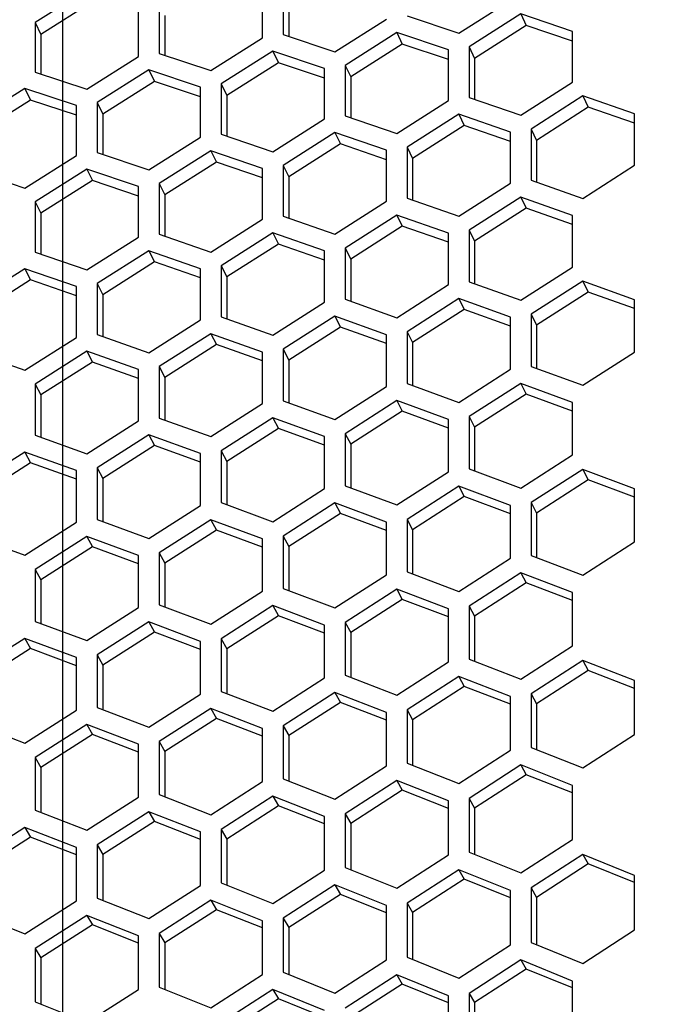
# Model space of a CAD drawing. Header units: millimetres. Extents: x 0 to 420, y 0 to 297.
# Tile 272 of 514: x 243.09 to 246.1, y 231.71 to 236.32. Entities that reach past the tile are written whole.
import ezdxf

# ---------------------------------------------------------------- set-up
doc = ezdxf.new("R2010")
doc.units = ezdxf.units.MM
doc.header["$LTSCALE"] = 23.1
doc.layers.get('0').update_dxf_attribs({"linetype": 'CONTINUOUS'})
doc.layers.add('DIM_PILOTEES', color=7, linetype='CONTINUOUS')
doc.styles.get("Standard").update_dxf_attribs({"font": 'txt', "width": 0.7})
doc.dimstyles.new('DIMSTYLE_1', dxfattribs={"dimtxt": 2.5, "dimasz": 3.5, "dimexe": 2, "dimexo": 0, "dimtad": 1, "dimdec": 0, "dimlfac": 10, "dimdsep": 46, "dimtxsty": 'Standard', "dimblk": '_FILLED', "dimblk1": '_FILLED', "dimblk2": '_FILLED', "dimcen": 0.09, "dimazin": 2, "dimtp": 1.2, "dimtm": 1.2, "dimtfac": 1, "dimtdec": 0, "dimtofl": 0, "dimtmove": 0, "dimatfit": 3, "dimldrblk": '_FILLED', "dimfxl": 0, "dimtolj": 1, "dimarcsym": 0})
doc.dimstyles.new('DIMSTYLE_2', dxfattribs={"dimtxt": 2.5, "dimasz": 3.5, "dimexe": 2, "dimexo": 0, "dimtad": 1, "dimdec": 0, "dimlfac": 10, "dimdsep": 46, "dimtxsty": 'Standard', "dimblk": '_FILLED', "dimblk1": '_FILLED', "dimblk2": '_FILLED', "dimcen": 0.09, "dimazin": 2, "dimtp": 0.5, "dimtm": 0.5, "dimtfac": 1, "dimtdec": 0, "dimtofl": 0, "dimtmove": 0, "dimatfit": 3, "dimldrblk": '_FILLED', "dimfxl": 0, "dimtolj": 1, "dimarcsym": 0})
doc.dimstyles.new('DIMSTYLE_4', dxfattribs={"dimtxt": 2.5, "dimasz": 3.5, "dimexe": 2, "dimexo": 0, "dimtad": 1, "dimdec": 0, "dimlfac": 10, "dimdsep": 46, "dimtxsty": 'Standard', "dimblk": '_FILLED', "dimblk1": '_FILLED', "dimblk2": '_FILLED', "dimcen": 0.09, "dimazin": 2, "dimtp": 0.8, "dimtm": 0.8, "dimtfac": 1, "dimtdec": 0, "dimtofl": 0, "dimtmove": 0, "dimatfit": 3, "dimldrblk": '_FILLED', "dimfxl": 0, "dimtolj": 1, "dimarcsym": 0})

# ---------------------------------------------------------------- blocks, each defined once
blk = doc.blocks.new('_FILLED')
at = {"color": 0, "linetype": 'ByBlock'}
blk.add_solid([(0, 0), (-1, 0.1429), (-1, -0.1429)], dxfattribs=at)
blk = doc.blocks.new('*D1')
at = {"layer": 'DIM_PILOTEES', "color": 2, "linetype": 'Continuous'}
for p, q in [((273.9153, 254.2086), (213.2201, 254.2086)), ((215.2201, 254.2086), (215.2201, 191.8279)), ((215.2201, 129.4471), (215.2201, 191.8279)), ((273.9407, 129.4471), (213.2201, 129.4471))]:
    blk.add_line(p, q, dxfattribs=at)
at = {"layer": 'DIM_PILOTEES', "color": 2, "linetype": 'Continuous', "xscale": 3.5, "yscale": 3.5, "zscale": 3.5}
for p, rotation in [((215.2201, 254.2086), 90), ((215.2201, 129.4471), 270)]:
    blk.add_blockref('_FILLED', p, dxfattribs=dict(at, rotation=rotation))
at = {"layer": 'DIM_PILOTEES', "color": 2, "linetype": 'Continuous', "insert": (212.0951, 191.6644), "char_height": 2.5, "width": 10.982143, "attachment_point": 2, "rotation": 90, "line_spacing_factor": 0.9}
blk.add_mtext('{\\ftxt;\\W0.0001;\\H0.0001;\\~}{\\ftxt;\\W2.9285714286;\\H2.5; }{\\ftxt;\\W0.0001;\\H0.0001;\\~}', dxfattribs=at)
blk = doc.blocks.new('*D2')
at = {"layer": 'DIM_PILOTEES', "color": 2, "linetype": 'Continuous'}
for p, q in [((226.3883, 206.1532), (226.3883, 267.8625)), ((243.2945, 226.4959), (243.2945, 267.8625)), ((226.3883, 265.8625), (218.8883, 265.8625)), ((218.8883, 265.8625), (234.8414, 265.8625)), ((250.7945, 265.8625), (234.8414, 265.8625)), ((243.2945, 265.8625), (250.7945, 265.8625))]:
    blk.add_line(p, q, dxfattribs=at)
at = {"layer": 'DIM_PILOTEES', "color": 2, "linetype": 'Continuous', "xscale": 3.5, "yscale": 3.5, "zscale": 3.5}
blk.add_blockref('_FILLED', (226.3883, 265.8625), dxfattribs=at)
at = {"layer": 'DIM_PILOTEES', "color": 2, "linetype": 'Continuous', "xscale": 3.5, "yscale": 3.5, "zscale": 3.5, "rotation": 180}
blk.add_blockref('_FILLED', (243.2945, 265.8625), dxfattribs=at)
at = {"layer": 'DIM_PILOTEES', "color": 2, "linetype": 'Continuous', "insert": (235.5503, 268.9875), "char_height": 2.5, "width": 8.035714, "attachment_point": 2, "line_spacing_factor": 0.9}
blk.add_mtext('{\\ftxt;\\W0.0001;\\H0.0001;\\~}{\\ftxt;\\W2.1428571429;\\H2.5; }{\\ftxt;\\W0.0001;\\H0.0001;\\~}', dxfattribs=at)
blk = doc.blocks.new('*D9')
at = {"layer": 'DIM_PILOTEES', "color": 2, "linetype": 'Continuous'}
for p, q in [((226.3883, 206.1532), (226.3883, 279.9641)), ((276.2211, 241.5579), (276.2211, 279.9641)), ((226.3883, 277.9641), (251.3047, 277.9641)), ((276.2211, 277.9641), (251.3047, 277.9641))]:
    blk.add_line(p, q, dxfattribs=at)
at = {"layer": 'DIM_PILOTEES', "color": 2, "linetype": 'Continuous', "xscale": 3.5, "yscale": 3.5, "zscale": 3.5, "rotation": 180}
blk.add_blockref('_FILLED', (226.3883, 277.9641), dxfattribs=at)
at = {"layer": 'DIM_PILOTEES', "color": 2, "linetype": 'Continuous', "xscale": 3.5, "yscale": 3.5, "zscale": 3.5}
blk.add_blockref('_FILLED', (276.2211, 277.9641), dxfattribs=at)
at = {"layer": 'DIM_PILOTEES', "color": 2, "linetype": 'Continuous', "insert": (253.158, 281.0891), "char_height": 2.5, "width": 8.839286, "attachment_point": 2, "line_spacing_factor": 0.9}
blk.add_mtext('{\\ftxt;\\W0.0001;\\H0.0001;\\~}{\\ftxt;\\W2.3571428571;\\H2.5; }{\\ftxt;\\W0.0001;\\H0.0001;\\~}', dxfattribs=at)

msp = doc.modelspace()

# ---------------------------------------------------------------- linework, layer by layer
at = {"color": 3, "linetype": 'Continuous'}
for p, q in [((243.4071, 236.4559), (243.1656, 236.3037)), ((244.2281, 236.2328), (244.2281, 236.4658)), ((244.3247, 236.4805), (244.3247, 236.2474)), ((243.7452, 236.3921), (243.7452, 236.1599)), ((245.1458, 236.2536), (245.3873, 236.4077)), ((243.6486, 236.1454), (243.6486, 236.3774)), ((245.4356, 236.3443), (245.1941, 236.1901)), ((245.677, 236.2624), (245.4356, 236.3443)), ((243.1656, 236.3037), (243.1656, 236.0725)), ((244.5662, 236.1667), (244.8077, 236.3203)), ((244.9043, 236.3349), (245.1458, 236.2536)), ((244.856, 236.2571), (244.6145, 236.1034)), ((245.0975, 236.1757), (244.856, 236.2571)), ((245.677, 236.0249), (245.677, 236.2624)), ((243.9867, 236.0797), (244.2281, 236.2328)), ((244.3247, 236.2474), (244.5662, 236.1667)), ((243.7452, 236.1599), (243.9867, 236.0797)), ((244.2764, 236.17), (244.035, 236.0167)), ((244.5179, 236.089), (244.2764, 236.17)), ((245.0975, 235.9392), (245.0975, 236.1757)), ((245.1941, 236.1901), (245.1941, 235.9535)), ((243.4071, 235.9927), (243.6486, 236.1454)), ((243.1656, 236.0725), (243.4071, 235.9927)), ((243.6969, 236.0828), (243.4554, 235.93)), ((243.9384, 236.0023), (243.6969, 236.0828)), ((244.5179, 235.8534), (244.5179, 236.089)), ((244.6145, 236.1034), (244.6145, 235.8677)), ((245.4356, 235.8703), (245.677, 236.0249)), ((243.1173, 235.9956), (242.8759, 235.8433)), ((243.3588, 235.9156), (243.1173, 235.9956)), ((243.9384, 235.7677), (243.9384, 236.0023)), ((244.035, 236.0167), (244.035, 235.782)), ((243.4554, 235.93), (243.4554, 235.6962)), ((244.856, 235.785), (245.0975, 235.9392)), ((245.1941, 235.9535), (245.4356, 235.8703)), ((245.7253, 235.9606), (245.4839, 235.8058)), ((245.9668, 235.8767), (245.7253, 235.9606)), ((243.3588, 235.682), (243.3588, 235.9156)), ((244.2764, 235.6997), (244.5179, 235.8534)), ((244.6145, 235.8677), (244.856, 235.785)), ((245.1458, 235.8751), (244.9043, 235.7209)), ((245.3873, 235.7917), (245.1458, 235.8751)), ((245.9668, 235.6367), (245.9668, 235.8767)), ((245.3873, 235.5526), (245.3873, 235.7917)), ((245.4839, 235.8058), (245.4839, 235.5666)), ((243.6969, 235.6145), (243.9384, 235.7677)), ((244.035, 235.782), (244.2764, 235.6997)), ((244.5662, 235.7897), (244.3247, 235.6359)), ((244.8077, 235.7067), (244.5662, 235.7897)), ((243.9867, 235.7042), (243.7452, 235.5509)), ((244.2281, 235.6217), (243.9867, 235.7042)), ((244.8077, 235.4686), (244.8077, 235.7067)), ((244.9043, 235.7209), (244.9043, 235.4826)), ((243.1173, 235.5292), (243.3588, 235.682)), ((243.4554, 235.6962), (243.6969, 235.6145)), ((242.8759, 235.6105), (243.1173, 235.5292)), ((243.4071, 235.6188), (243.1656, 235.4659)), ((243.6486, 235.5367), (243.4071, 235.6188)), ((244.2281, 235.3846), (244.2281, 235.6217)), ((244.3247, 235.6359), (244.3247, 235.3986)), ((245.7253, 235.4814), (245.9668, 235.6367)), ((245.4839, 235.5666), (245.7253, 235.4814)), ((243.6486, 235.3006), (243.6486, 235.5367)), ((243.7452, 235.5509), (243.7452, 235.3146)), ((245.1458, 235.3979), (245.3873, 235.5526)), ((244.5662, 235.3144), (244.8077, 235.4686)), ((244.9043, 235.4826), (245.1458, 235.3979)), ((245.4356, 235.4877), (245.1941, 235.3328)), ((245.677, 235.4022), (245.4356, 235.4877)), ((243.1656, 235.4659), (243.1656, 235.2306)), ((243.9867, 235.2308), (244.2281, 235.3846)), ((244.3247, 235.3986), (244.5662, 235.3144)), ((244.856, 235.404), (244.6145, 235.2496)), ((245.0975, 235.319), (244.856, 235.404)), ((245.677, 235.1607), (245.677, 235.4022)), ((245.1941, 235.3328), (245.1941, 235.0921)), ((243.4071, 235.1473), (243.6486, 235.3006)), ((243.7452, 235.3146), (243.9867, 235.2308)), ((244.2764, 235.3202), (244.035, 235.1664)), ((244.5179, 235.2357), (244.2764, 235.3202)), ((245.0975, 235.0784), (245.0975, 235.319)), ((244.6145, 235.2496), (244.6145, 235.0098)), ((243.1656, 235.2306), (243.4071, 235.1473)), ((243.6969, 235.2365), (243.4554, 235.0831)), ((243.9384, 235.1525), (243.6969, 235.2365)), ((244.5179, 234.9961), (244.5179, 235.2357)), ((243.1173, 235.1528), (242.8759, 234.9999)), ((243.3588, 235.0692), (243.1173, 235.1528)), ((243.9384, 234.9138), (243.9384, 235.1525)), ((244.035, 235.1664), (244.035, 234.9275)), ((245.4356, 235.0054), (245.677, 235.1607)), ((243.3588, 234.8316), (243.3588, 235.0692)), ((243.4554, 235.0831), (243.4554, 234.8453)), ((244.856, 234.9236), (245.0975, 235.0784)), ((245.1941, 235.0921), (245.4356, 235.0054)), ((245.7253, 235.0948), (245.4839, 234.9395)), ((245.9668, 235.0074), (245.7253, 235.0948)), ((244.6145, 235.0098), (244.856, 234.9236)), ((245.1458, 235.0128), (244.9043, 234.858)), ((245.3873, 234.9259), (245.1458, 235.0128)), ((244.2764, 234.8418), (244.5179, 234.9961)), ((245.9668, 234.7633), (245.9668, 235.0074)), ((244.035, 234.9275), (244.2764, 234.8418)), ((244.5662, 234.9308), (244.3247, 234.7765)), ((244.8077, 234.8444), (244.5662, 234.9308)), ((245.3873, 234.6828), (245.3873, 234.9259)), ((245.4839, 234.9395), (245.4839, 234.6962)), ((243.6969, 234.76), (243.9384, 234.9138)), ((243.1173, 234.6782), (243.3588, 234.8316)), ((243.4554, 234.8453), (243.6969, 234.76)), ((243.9867, 234.8489), (243.7452, 234.695)), ((244.2281, 234.7629), (243.9867, 234.8489)), ((244.8077, 234.6023), (244.8077, 234.8444)), ((244.9043, 234.858), (244.9043, 234.6157)), ((242.8759, 234.763), (243.1173, 234.6782)), ((243.4071, 234.7669), (243.1656, 234.6135)), ((243.6486, 234.6814), (243.4071, 234.7669)), ((244.2281, 234.5218), (244.2281, 234.7629)), ((244.3247, 234.7765), (244.3247, 234.5352)), ((245.7253, 234.6076), (245.9668, 234.7633)), ((243.7452, 234.695), (243.7452, 234.4547)), ((245.4839, 234.6962), (245.7253, 234.6076)), ((243.6486, 234.4412), (243.6486, 234.6814)), ((245.1458, 234.5275), (245.3873, 234.6828)), ((243.1656, 234.6135), (243.1656, 234.3741)), ((244.5662, 234.4475), (244.8077, 234.6023)), ((244.9043, 234.6157), (245.1458, 234.5275)), ((245.4356, 234.6164), (245.1941, 234.461)), ((245.677, 234.5274), (245.4356, 234.6164)), ((243.9867, 234.3675), (244.2281, 234.5218)), ((244.3247, 234.5352), (244.5662, 234.4475)), ((244.856, 234.5361), (244.6145, 234.3813)), ((245.0975, 234.4477), (244.856, 234.5361)), ((245.677, 234.2819), (245.677, 234.5274)), ((244.2764, 234.4559), (244.035, 234.3015)), ((244.5179, 234.368), (244.2764, 234.4559)), ((245.1941, 234.461), (245.1941, 234.2163)), ((243.4071, 234.2874), (243.6486, 234.4412)), ((243.7452, 234.4547), (243.9867, 234.3675)), ((245.0975, 234.2032), (245.0975, 234.4477)), ((243.1656, 234.3741), (243.4071, 234.2874)), ((243.6969, 234.3757), (243.4554, 234.2218)), ((243.9384, 234.2882), (243.6969, 234.3757)), ((244.5179, 234.1244), (244.5179, 234.368)), ((244.6145, 234.3813), (244.6145, 234.1376)), ((243.1173, 234.2954), (242.8759, 234.142)), ((243.3588, 234.2085), (243.1173, 234.2954)), ((243.9384, 234.0457), (243.9384, 234.2882)), ((244.035, 234.3015), (244.035, 234.0588)), ((245.4356, 234.1262), (245.677, 234.2819)), ((243.3588, 233.9669), (243.3588, 234.2085)), ((243.4554, 234.2218), (243.4554, 233.98)), ((244.856, 234.0479), (245.0975, 234.2032)), ((245.1941, 234.2163), (245.4356, 234.1262)), ((245.7253, 234.2146), (245.4839, 234.0588)), ((245.9668, 234.1237), (245.7253, 234.2146)), ((244.6145, 234.1376), (244.856, 234.0479)), ((245.1458, 234.1362), (244.9043, 233.9808)), ((245.3873, 234.0458), (245.1458, 234.1362)), ((244.2764, 233.9697), (244.5179, 234.1244)), ((245.9668, 233.8758), (245.9668, 234.1237)), ((243.6969, 233.8914), (243.9384, 234.0457)), ((244.035, 234.0588), (244.2764, 233.9697)), ((244.5662, 234.0577), (244.3247, 233.9029)), ((244.8077, 233.9678), (244.5662, 234.0577)), ((245.3873, 233.7989), (245.3873, 234.0458)), ((245.4839, 234.0588), (245.4839, 233.8117)), ((243.1173, 233.8131), (243.3588, 233.9669)), ((243.4554, 233.98), (243.6969, 233.8914)), ((243.9867, 233.9792), (243.7452, 233.8249)), ((244.2281, 233.8899), (243.9867, 233.9792)), ((244.8077, 233.7219), (244.8077, 233.9678)), ((244.9043, 233.9808), (244.9043, 233.7347)), ((244.3247, 233.9029), (244.3247, 233.6578)), ((242.8759, 233.9013), (243.1173, 233.8131)), ((243.4071, 233.9008), (243.1656, 233.7469)), ((243.6486, 233.8119), (243.4071, 233.9008)), ((244.2281, 233.6449), (244.2281, 233.8899)), ((245.7253, 233.7196), (245.9668, 233.8758)), ((243.6486, 233.568), (243.6486, 233.8119)), ((243.7452, 233.8249), (243.7452, 233.5808)), ((245.4839, 233.8117), (245.7253, 233.7196)), ((245.1458, 233.6431), (245.3873, 233.7989)), ((243.1656, 233.7469), (243.1656, 233.5038)), ((244.5662, 233.5667), (244.8077, 233.7219)), ((244.9043, 233.7347), (245.1458, 233.6431)), ((245.4356, 233.731), (245.1941, 233.5752)), ((245.677, 233.6387), (245.4356, 233.731)), ((243.9867, 233.4902), (244.2281, 233.6449)), ((244.3247, 233.6578), (244.5662, 233.5667)), ((244.856, 233.6543), (244.6145, 233.499)), ((245.0975, 233.5625), (244.856, 233.6543)), ((245.677, 233.3894), (245.677, 233.6387)), ((243.7452, 233.5808), (243.9867, 233.4902)), ((243.4071, 233.4137), (243.6486, 233.568)), ((244.2764, 233.5776), (244.035, 233.4228)), ((244.5179, 233.4863), (244.2764, 233.5776)), ((245.0975, 233.3142), (245.0975, 233.5625)), ((245.1941, 233.5752), (245.1941, 233.3267)), ((243.1656, 233.5038), (243.4071, 233.4137)), ((243.6969, 233.501), (243.4554, 233.3467)), ((243.9384, 233.4101), (243.6969, 233.501)), ((244.6145, 233.499), (244.6145, 233.2516)), ((244.5179, 233.239), (244.5179, 233.4863)), ((243.1173, 233.4243), (242.8759, 233.2705)), ((243.3588, 233.334), (243.1173, 233.4243)), ((243.9384, 233.1639), (243.9384, 233.4101)), ((244.035, 233.4228), (244.035, 233.1764)), ((245.4356, 233.2332), (245.677, 233.3894)), ((243.3588, 233.0887), (243.3588, 233.334)), ((243.4554, 233.3467), (243.4554, 233.1012)), ((244.856, 233.1586), (245.0975, 233.3142)), ((245.1941, 233.3267), (245.4356, 233.2332)), ((245.7253, 233.3206), (245.4839, 233.1644)), ((245.9668, 233.2264), (245.7253, 233.3206)), ((244.2764, 233.0839), (244.5179, 233.239)), ((244.6145, 233.2516), (244.856, 233.1586)), ((245.1458, 233.2458), (244.9043, 233.0901)), ((245.3873, 233.152), (245.1458, 233.2458)), ((245.9668, 232.9748), (245.9668, 233.2264)), ((244.035, 233.1764), (244.2764, 233.0839)), ((244.5662, 233.1709), (244.3247, 233.0157)), ((244.8077, 233.0777), (244.5662, 233.1709)), ((243.6969, 233.0092), (243.9384, 233.1639)), ((245.3873, 232.9014), (245.3873, 233.152)), ((245.4839, 233.1644), (245.4839, 232.9137)), ((243.1173, 232.9346), (243.3588, 233.0887)), ((243.4554, 233.1012), (243.6969, 233.0092)), ((243.9867, 233.096), (243.7452, 232.9413)), ((244.2281, 233.0033), (243.9867, 233.096)), ((244.8077, 232.8281), (244.8077, 233.0777)), ((244.9043, 233.0901), (244.9043, 232.8403)), ((242.8759, 233.026), (243.1173, 232.9346)), ((243.4071, 233.0211), (243.1656, 232.8669)), ((243.6486, 232.9289), (243.4071, 233.0211)), ((244.2281, 232.7547), (244.2281, 233.0033)), ((244.3247, 233.0157), (244.3247, 232.7669)), ((243.7452, 232.9413), (243.7452, 232.6936)), ((245.7253, 232.8183), (245.9668, 232.9748)), ((243.6486, 232.6813), (243.6486, 232.9289)), ((245.1458, 232.7454), (245.3873, 232.9014)), ((245.4839, 232.9137), (245.7253, 232.8183)), ((243.1656, 232.8669), (243.1656, 232.6202)), ((244.5662, 232.6725), (244.8077, 232.8281)), ((244.9043, 232.8403), (245.1458, 232.7454)), ((245.4356, 232.8321), (245.1941, 232.676)), ((245.677, 232.7365), (245.4356, 232.8321)), ((243.9867, 232.5997), (244.2281, 232.7547)), ((244.3247, 232.7669), (244.5662, 232.6725)), ((244.856, 232.7591), (244.6145, 232.6035)), ((245.0975, 232.6639), (244.856, 232.7591)), ((245.677, 232.4836), (245.677, 232.7365)), ((243.4071, 232.5268), (243.6486, 232.6813)), ((243.7452, 232.6936), (243.9867, 232.5997)), ((244.2764, 232.686), (244.035, 232.5309)), ((244.5179, 232.5914), (244.2764, 232.686)), ((245.0975, 232.4121), (245.0975, 232.6639)), ((245.1941, 232.676), (245.1941, 232.424)), ((243.1656, 232.6202), (243.4071, 232.5268)), ((243.6969, 232.613), (243.4554, 232.4584)), ((243.9384, 232.5188), (243.6969, 232.613)), ((244.5179, 232.3405), (244.5179, 232.5914)), ((244.6145, 232.6035), (244.6145, 232.3525)), ((243.1173, 232.5399), (242.8759, 232.3858)), ((243.3588, 232.4463), (243.1173, 232.5399)), ((244.035, 232.5309), (244.035, 232.2809)), ((243.9384, 232.269), (243.9384, 232.5188)), ((245.4356, 232.3272), (245.677, 232.4836)), ((243.3588, 232.1975), (243.3588, 232.4463)), ((243.4554, 232.4584), (243.4554, 232.2094)), ((244.856, 232.2562), (245.0975, 232.4121)), ((245.1941, 232.424), (245.4356, 232.3272)), ((245.7253, 232.4135), (245.4839, 232.257)), ((245.9668, 232.316), (245.7253, 232.4135)), ((244.2764, 232.1851), (244.5179, 232.3405)), ((244.6145, 232.3525), (244.856, 232.2562)), ((245.1458, 232.3423), (244.9043, 232.1863)), ((245.3873, 232.2452), (245.1458, 232.3423)), ((245.9668, 232.0608), (245.9668, 232.316)), ((243.6969, 232.1141), (243.9384, 232.269)), ((244.035, 232.2809), (244.2764, 232.1851)), ((244.5662, 232.271), (244.3247, 232.1156)), ((244.8077, 232.1745), (244.5662, 232.271)), ((245.3873, 231.9911), (245.3873, 232.2452)), ((245.4839, 232.257), (245.4839, 232.0027)), ((243.4554, 232.2094), (243.6969, 232.1141)), ((243.9867, 232.1998), (243.7452, 232.0448)), ((244.2281, 232.1038), (243.9867, 232.1998)), ((243.1173, 232.0431), (243.3588, 232.1975)), ((244.8077, 231.9214), (244.8077, 232.1745)), ((244.9043, 232.1863), (244.9043, 231.933)), ((242.8759, 232.1378), (243.1173, 232.0431)), ((243.4071, 232.1286), (243.1656, 231.9741)), ((243.6486, 232.0331), (243.4071, 232.1286)), ((244.3247, 232.1156), (244.3247, 231.8633)), ((244.2281, 231.8517), (244.2281, 232.1038)), ((245.7253, 231.9041), (245.9668, 232.0608)), ((243.6486, 231.782), (243.6486, 232.0331)), ((243.7452, 232.0448), (243.7452, 231.7936)), ((243.1656, 231.9741), (243.1656, 231.7239)), ((245.1458, 231.8349), (245.3873, 231.9911)), ((245.4839, 232.0027), (245.7253, 231.9041)), ((244.9043, 231.933), (245.1458, 231.8349)), ((244.5662, 231.7657), (244.8077, 231.9214)), ((245.4356, 231.9205), (245.1941, 231.7642)), ((245.677, 231.8216), (245.4356, 231.9205)), ((243.9867, 231.6965), (244.2281, 231.8517)), ((244.3247, 231.8633), (244.5662, 231.7657)), ((244.856, 231.8511), (244.6145, 231.6953)), ((245.0975, 231.7527), (244.856, 231.8511)), ((243.7452, 231.7936), (243.9867, 231.6965)), ((245.677, 231.5653), (245.677, 231.8216)), ((243.4071, 231.6273), (243.6486, 231.782)), ((244.2764, 231.7817), (244.035, 231.6264)), ((244.5179, 231.6838), (244.2764, 231.7817)), ((245.0975, 231.4974), (245.0975, 231.7527)), ((245.1941, 231.7642), (245.1941, 231.5087)), ((243.1656, 231.7239), (243.4071, 231.6273))]:
    msp.add_line(p, q, dxfattribs=at)
at = {"color": 7, "linetype": 'Continuous'}
for p, q in [((243.433, 236.4006), (243.1915, 236.2487)), ((244.3506, 236.4255), (244.3506, 236.2388)), ((245.4356, 236.3443), (245.4614, 236.2901)), ((243.1656, 236.3037), (243.1915, 236.2487)), ((243.7711, 236.3371), (243.7711, 236.1514)), ((244.856, 236.2571), (244.8819, 236.2029)), ((245.4614, 236.2901), (245.22, 236.1362)), ((245.677, 236.2172), (245.4614, 236.2901)), ((243.1915, 236.2487), (243.1915, 236.064)), ((244.2764, 236.17), (244.3023, 236.1158)), ((244.8819, 236.2029), (244.6404, 236.0495)), ((245.0975, 236.1305), (244.8819, 236.2029)), ((245.1941, 236.1901), (245.22, 236.1362)), ((244.3023, 236.1158), (244.0608, 235.9628)), ((244.5179, 236.0437), (244.3023, 236.1158)), ((245.22, 236.1362), (245.22, 235.9446)), ((243.6969, 236.0828), (243.7228, 236.0286)), ((244.6145, 236.1034), (244.6404, 236.0495)), ((243.7228, 236.0286), (243.4813, 235.8761)), ((243.9384, 235.957), (243.7228, 236.0286)), ((244.6404, 236.0495), (244.6404, 235.8589)), ((243.1173, 235.9956), (243.1432, 235.9414)), ((244.035, 236.0167), (244.0608, 235.9628)), ((243.1432, 235.9414), (242.9017, 235.7894)), ((243.3588, 235.8702), (243.1432, 235.9414)), ((243.4554, 235.93), (243.4813, 235.8761)), ((244.0608, 235.9628), (244.0608, 235.7732)), ((245.7253, 235.9606), (245.7512, 235.9075)), ((245.7512, 235.9075), (245.5097, 235.753)), ((245.9668, 235.8328), (245.7512, 235.9075)), ((243.4813, 235.8761), (243.4813, 235.6875)), ((245.1458, 235.8751), (245.1717, 235.822)), ((245.1717, 235.822), (244.9302, 235.668)), ((245.3873, 235.7477), (245.1717, 235.822)), ((245.4839, 235.8058), (245.5097, 235.753)), ((244.5662, 235.7897), (244.5921, 235.7365)), ((245.5097, 235.753), (245.5097, 235.5575)), ((243.9867, 235.7042), (244.0125, 235.6511)), ((244.5921, 235.7365), (244.3506, 235.583)), ((244.8077, 235.6627), (244.5921, 235.7365)), ((244.9043, 235.7209), (244.9302, 235.668)), ((244.9302, 235.668), (244.9302, 235.4736)), ((243.4071, 235.6188), (243.433, 235.5656)), ((244.0125, 235.6511), (243.7711, 235.498)), ((244.2281, 235.5777), (244.0125, 235.6511)), ((244.3247, 235.6359), (244.3506, 235.583)), ((243.433, 235.5656), (243.1915, 235.4131)), ((243.6486, 235.4927), (243.433, 235.5656)), ((244.3506, 235.583), (244.3506, 235.3896)), ((243.7452, 235.5509), (243.7711, 235.498)), ((243.7711, 235.498), (243.7711, 235.3056)), ((245.4356, 235.4877), (245.4614, 235.4356)), ((243.1656, 235.4659), (243.1915, 235.4131)), ((245.4614, 235.4356), (245.22, 235.2811)), ((245.677, 235.3596), (245.4614, 235.4356)), ((243.1915, 235.4131), (243.1915, 235.2217)), ((244.856, 235.404), (244.8819, 235.3519)), ((244.8819, 235.3519), (244.6404, 235.1978)), ((245.0975, 235.2763), (244.8819, 235.3519)), ((245.1941, 235.3328), (245.22, 235.2811)), ((244.2764, 235.3202), (244.3023, 235.2681)), ((244.3023, 235.2681), (244.0608, 235.1146)), ((244.5179, 235.193), (244.3023, 235.2681)), ((244.6145, 235.2496), (244.6404, 235.1978)), ((245.22, 235.2811), (245.22, 235.0828)), ((243.6969, 235.2365), (243.7228, 235.1844)), ((244.6404, 235.1978), (244.6404, 235.0006)), ((243.1173, 235.1528), (243.1432, 235.1007)), ((243.7228, 235.1844), (243.4813, 235.0313)), ((243.9384, 235.1097), (243.7228, 235.1844)), ((244.035, 235.1664), (244.0608, 235.1146)), ((243.1432, 235.1007), (242.9017, 234.9481)), ((243.3588, 235.0264), (243.1432, 235.1007)), ((244.0608, 235.1146), (244.0608, 234.9184)), ((243.4554, 235.0831), (243.4813, 235.0313)), ((245.7253, 235.0948), (245.7512, 235.0438)), ((243.4813, 235.0313), (243.4813, 234.8362)), ((245.1458, 235.0128), (245.1717, 234.9618)), ((245.7512, 235.0438), (245.5097, 234.8888)), ((245.9668, 234.966), (245.7512, 235.0438)), ((245.1717, 234.9618), (244.9302, 234.8073)), ((245.3873, 234.8845), (245.1717, 234.9618)), ((244.5662, 234.9308), (244.5921, 234.8798)), ((245.4839, 234.9395), (245.5097, 234.8888)), ((244.5921, 234.8798), (244.3506, 234.7258)), ((244.8077, 234.8029), (244.5921, 234.8798)), ((245.5097, 234.8888), (245.5097, 234.6868)), ((243.9867, 234.8489), (244.0125, 234.7979)), ((244.9043, 234.858), (244.9302, 234.8073)), ((244.0125, 234.7979), (243.7711, 234.6443)), ((244.2281, 234.7214), (244.0125, 234.7979)), ((244.9302, 234.8073), (244.9302, 234.6063)), ((243.4071, 234.7669), (243.433, 234.7159)), ((244.3247, 234.7765), (244.3506, 234.7258)), ((243.433, 234.7159), (243.1915, 234.5628)), ((243.6486, 234.6398), (243.433, 234.7159)), ((243.7452, 234.695), (243.7711, 234.6443)), ((244.3506, 234.7258), (244.3506, 234.5258)), ((243.7711, 234.6443), (243.7711, 234.4453)), ((243.1656, 234.6135), (243.1915, 234.5628)), ((245.4356, 234.6164), (245.4614, 234.5665)), ((243.1915, 234.5628), (243.1915, 234.3649)), ((245.4614, 234.5665), (245.22, 234.4114)), ((245.677, 234.4874), (245.4614, 234.5665)), ((244.856, 234.5361), (244.8819, 234.4862)), ((244.2764, 234.4559), (244.3023, 234.406)), ((244.8819, 234.4862), (244.6404, 234.3317)), ((245.0975, 234.4076), (244.8819, 234.4862)), ((245.1941, 234.461), (245.22, 234.4114)), ((245.22, 234.4114), (245.22, 234.2067)), ((243.6969, 234.3757), (243.7228, 234.3258)), ((244.3023, 234.406), (244.0608, 234.2519)), ((244.5179, 234.3278), (244.3023, 234.406)), ((244.6145, 234.3813), (244.6404, 234.3317)), ((243.7228, 234.3258), (243.4813, 234.1722)), ((243.9384, 234.248), (243.7228, 234.3258)), ((244.6404, 234.3317), (244.6404, 234.128)), ((243.1173, 234.2954), (243.1432, 234.2455)), ((244.035, 234.3015), (244.0608, 234.2519)), ((243.1432, 234.2455), (242.9017, 234.0924)), ((243.3588, 234.1682), (243.1432, 234.2455)), ((244.0608, 234.2519), (244.0608, 234.0493)), ((243.4554, 234.2218), (243.4813, 234.1722)), ((245.7253, 234.2146), (245.7512, 234.1658)), ((243.4813, 234.1722), (243.4813, 233.9706)), ((245.1458, 234.1362), (245.1717, 234.0874)), ((245.7512, 234.1658), (245.5097, 234.0103)), ((245.9668, 234.085), (245.7512, 234.1658)), ((245.1717, 234.0874), (244.9302, 233.9323)), ((245.3873, 234.007), (245.1717, 234.0874)), ((244.5662, 234.0577), (244.5921, 234.0089)), ((245.4839, 234.0588), (245.5097, 234.0103)), ((244.5921, 234.0089), (244.3506, 233.8544)), ((244.8077, 233.929), (244.5921, 234.0089)), ((245.5097, 234.0103), (245.5097, 233.8019)), ((243.9867, 233.9792), (244.0125, 233.9304)), ((244.9043, 233.9808), (244.9302, 233.9323)), ((244.0125, 233.9304), (243.7711, 233.7764)), ((244.2281, 233.8509), (244.0125, 233.9304)), ((244.3247, 233.9029), (244.3506, 233.8544)), ((244.9302, 233.9323), (244.9302, 233.7249)), ((243.4071, 233.9008), (243.433, 233.852)), ((243.433, 233.852), (243.1915, 233.6984)), ((243.6486, 233.7729), (243.433, 233.852)), ((243.7452, 233.8249), (243.7711, 233.7764)), ((244.3506, 233.8544), (244.3506, 233.648)), ((243.7711, 233.7764), (243.7711, 233.5711)), ((243.1656, 233.7469), (243.1915, 233.6984)), ((245.4356, 233.731), (245.4614, 233.6833)), ((243.1915, 233.6984), (243.1915, 233.4942)), ((245.4614, 233.6833), (245.22, 233.5278)), ((245.677, 233.6012), (245.4614, 233.6833)), ((244.856, 233.6543), (244.8819, 233.6066)), ((244.8819, 233.6066), (244.6404, 233.4516)), ((245.0975, 233.5249), (244.8819, 233.6066)), ((244.2764, 233.5776), (244.3023, 233.5299)), ((245.1941, 233.5752), (245.22, 233.5278)), ((243.6969, 233.501), (243.7228, 233.4533)), ((244.3023, 233.5299), (244.0608, 233.3755)), ((244.5179, 233.4487), (244.3023, 233.5299)), ((244.6145, 233.499), (244.6404, 233.4516)), ((245.22, 233.5278), (245.22, 233.3167)), ((243.7228, 233.4533), (243.4813, 233.2993)), ((243.9384, 233.3725), (243.7228, 233.4533)), ((244.6404, 233.4516), (244.6404, 233.2416)), ((243.1173, 233.4243), (243.1432, 233.3766)), ((244.035, 233.4228), (244.0608, 233.3755)), ((243.1432, 233.3766), (242.9017, 233.2231)), ((243.3588, 233.2963), (243.1432, 233.3766)), ((244.0608, 233.3755), (244.0608, 233.1665)), ((243.4554, 233.3467), (243.4813, 233.2993)), ((245.7253, 233.3206), (245.7512, 233.2741)), ((243.4813, 233.2993), (243.4813, 233.0914)), ((245.7512, 233.2741), (245.5097, 233.1182)), ((245.9668, 233.1902), (245.7512, 233.2741)), ((245.1458, 233.2458), (245.1717, 233.1992)), ((244.5662, 233.1709), (244.5921, 233.1243)), ((245.1717, 233.1992), (244.9302, 233.0438)), ((245.3873, 233.1158), (245.1717, 233.1992)), ((244.5921, 233.1243), (244.3506, 232.9694)), ((244.8077, 233.0414), (244.5921, 233.1243)), ((245.4839, 233.1644), (245.5097, 233.1182)), ((243.9867, 233.096), (244.0125, 233.0494)), ((244.9043, 233.0901), (244.9302, 233.0438)), ((245.5097, 233.1182), (245.5097, 232.9035)), ((244.0125, 233.0494), (243.7711, 232.8951)), ((244.2281, 232.967), (244.0125, 233.0494)), ((244.9302, 233.0438), (244.9302, 232.8301)), ((243.4071, 233.0211), (243.433, 232.9746)), ((244.3247, 233.0157), (244.3506, 232.9694)), ((243.433, 232.9746), (243.1915, 232.8207)), ((243.6486, 232.8925), (243.433, 232.9746)), ((243.7452, 232.9413), (243.7711, 232.8951)), ((244.3506, 232.9694), (244.3506, 232.7568)), ((243.7711, 232.8951), (243.7711, 232.6835)), ((243.1656, 232.8669), (243.1915, 232.8207)), ((243.1915, 232.8207), (243.1915, 232.6102)), ((245.4356, 232.8321), (245.4614, 232.7867)), ((244.856, 232.7591), (244.8819, 232.7136)), ((245.4614, 232.7867), (245.22, 232.6309)), ((245.677, 232.7016), (245.4614, 232.7867)), ((244.8819, 232.7136), (244.6404, 232.5584)), ((245.0975, 232.629), (244.8819, 232.7136)), ((244.2764, 232.686), (244.3023, 232.6406)), ((245.1941, 232.676), (245.22, 232.6309)), ((244.3023, 232.6406), (244.0608, 232.4858)), ((244.5179, 232.5564), (244.3023, 232.6406)), ((245.22, 232.6309), (245.22, 232.4137)), ((243.7228, 232.5675), (243.4813, 232.4132)), ((243.6969, 232.613), (243.7228, 232.5675)), ((243.9384, 232.4838), (243.7228, 232.5675)), ((244.6145, 232.6035), (244.6404, 232.5584)), ((243.1173, 232.5399), (243.1432, 232.4945)), ((244.035, 232.5309), (244.0608, 232.4858)), ((244.6404, 232.5584), (244.6404, 232.3422)), ((243.1432, 232.4945), (242.9017, 232.3407)), ((243.3588, 232.4112), (243.1432, 232.4945)), ((244.0608, 232.4858), (244.0608, 232.2707)), ((243.4554, 232.4584), (243.4813, 232.4132)), ((243.4813, 232.4132), (243.4813, 232.1992)), ((245.7253, 232.4135), (245.7512, 232.3692)), ((245.1458, 232.3423), (245.1717, 232.2979)), ((245.7512, 232.3692), (245.5097, 232.213)), ((245.9668, 232.2824), (245.7512, 232.3692)), ((245.1717, 232.2979), (244.9302, 232.1423)), ((245.3873, 232.2116), (245.1717, 232.2979)), ((244.5662, 232.271), (244.5921, 232.2267)), ((245.4839, 232.257), (245.5097, 232.213)), ((243.9867, 232.1998), (244.0125, 232.1555)), ((244.5921, 232.2267), (244.3506, 232.0716)), ((244.8077, 232.1409), (244.5921, 232.2267)), ((245.5097, 232.213), (245.5097, 231.9922)), ((244.0125, 232.1555), (243.7711, 232.0009)), ((244.2281, 232.0701), (244.0125, 232.1555)), ((244.9043, 232.1863), (244.9302, 232.1423)), ((243.4071, 232.1286), (243.433, 232.0842)), ((244.3247, 232.1156), (244.3506, 232.0716)), ((244.9302, 232.1423), (244.9302, 231.9225)), ((243.433, 232.0842), (243.1915, 231.9301)), ((243.6486, 231.9993), (243.433, 232.0842)), ((244.3506, 232.0716), (244.3506, 231.8529)), ((243.7452, 232.0448), (243.7711, 232.0009)), ((243.1656, 231.9741), (243.1915, 231.9301)), ((243.7711, 232.0009), (243.7711, 231.7832)), ((243.1915, 231.9301), (243.1915, 231.7136)), ((245.4614, 231.8773), (245.22, 231.7213)), ((245.4356, 231.9205), (245.4614, 231.8773)), ((245.677, 231.7893), (245.4614, 231.8773)), ((244.856, 231.8511), (244.8819, 231.8079)), ((244.8819, 231.8079), (244.6404, 231.6525)), ((245.0975, 231.7204), (244.8819, 231.8079)), ((244.3023, 231.7385), (244.0608, 231.5836)), ((244.2764, 231.7817), (244.3023, 231.7385)), ((244.5179, 231.6515), (244.3023, 231.7385)), ((245.1941, 231.7642), (245.22, 231.7213)), ((245.22, 231.7213), (245.22, 231.498))]:
    msp.add_line(p, q, dxfattribs=at)

# ---------------------------------------------------------------- dimensions: what is measured, and where the dimension line sits
at = {"layer": 'DIM_PILOTEES', "color": 2, "linetype": 'Continuous'}
for base, p1, p2, angle, text, dimstyle, picture, middle in [((226.3883, 277.9641), (276.2211, 241.5579), (226.3883, 206.1532), 180, '{\\ftxt;\\W0.0001;\\H0.0001;\\~}{\\ftxt;\\W2.3571428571;\\H2.5; }{\\ftxt;\\W0.0001;\\H0.0001;\\~}', 'DIMSTYLE_4', '*D9', (252.8009, 277.9641)), ((226.3883, 265.8625), (243.2945, 226.4959), (226.3883, 206.1532), 180, '{\\ftxt;\\W0.0001;\\H0.0001;\\~}{\\ftxt;\\W2.1428571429;\\H2.5; }{\\ftxt;\\W0.0001;\\H0.0001;\\~}', 'DIMSTYLE_2', '*D2', (235.1932, 265.8625)), ((215.2201, 254.2086), (273.9407, 129.4471), (273.9153, 254.2086), 90, '{\\ftxt;\\W0.0001;\\H0.0001;\\~}{\\ftxt;\\W2.9285714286;\\H2.5; }{\\ftxt;\\W0.0001;\\H0.0001;\\~}', 'DIMSTYLE_1', '*D1', (215.2201, 191.3072))]:
    dim = msp.add_linear_dim(base=base, p1=p1, p2=p2, angle=angle, text=text, dimstyle=dimstyle, dxfattribs=at)
    dim.commit()
    dim.dimension.update_dxf_attribs({"geometry": picture, "text_midpoint": middle, "dimtype": 160})

doc.saveas('drawing.dxf')
